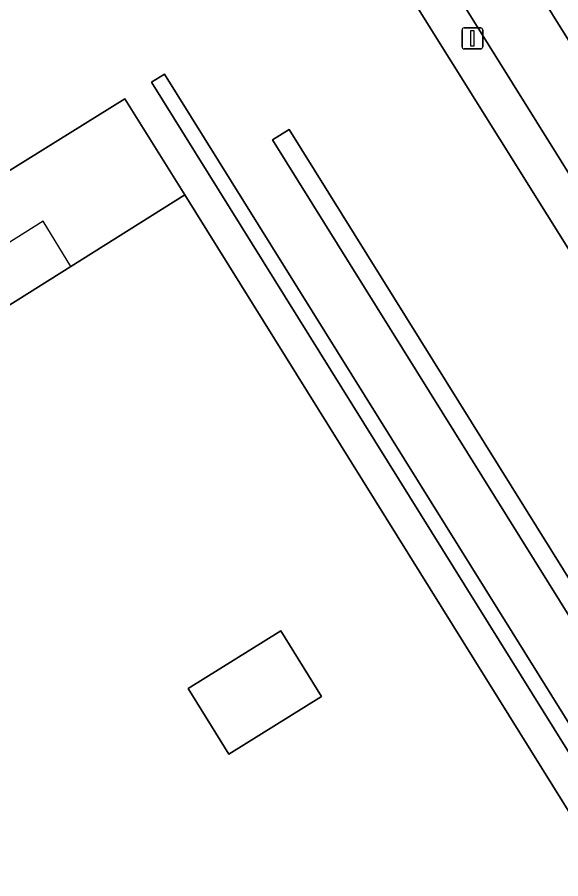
# Model space of a CAD drawing. Extents: x 159279 to 160377, y 384531 to 385888.
# Drawn here: x 159809.03 to 159834.9, y 385548.32 to 385589.32 of the extents above; entities that cross this region are included whole.
import ezdxf

# ---------------------------------------------------------------- set-up
doc = ezdxf.new("R2010")
doc.units = 0
for name, color, linetype in [('IMGEO_Berm_groen', 7, 'Continuous'), ('IMGEO_Erf', 7, 'Continuous'), ('IMGEO_Fietspad_gesloten', 7, 'Continuous'), ('IMGEO_Groenvoorziening', 7, 'Continuous'), ('IMGEO_Lichtmast', 7, 'Continuous'), ('IMGEO_Pand', 7, 'Continuous'), ('IMGEO_Pand_overbouw', 7, 'Continuous'), ('IMGEO_Voetpad_open', 7, 'Continuous')]:
    doc.layers.add(name, color=color, linetype=linetype)

msp = doc.modelspace()

# ---------------------------------------------------------------- linework, layer by layer
at = {"layer": 'IMGEO_Berm_groen'}
msp.add_lwpolyline([(159838.316, 385592.486), (159829.049, 385607.333), (159819.248, 385623.021), (159809.43, 385638.724), (159800.143, 385653.567), (159799.559, 385654.409), (159797.883, 385656.18), (159794.348, 385653.769), (159804.978, 385636.776), (159841.351, 385578.498), (159876.93, 385521.556), (159876.969, 385521.494)], dxfattribs=at)
at = {"layer": 'IMGEO_Erf'}
msp.add_lwpolyline([(159817.166, 385557.381), (159819.111, 385554.256), (159823.517, 385557), (159821.572, 385560.124)], close=True, dxfattribs=at)
at = {"layer": 'IMGEO_Fietspad_gesloten'}
msp.add_lwpolyline([(159683.485, 385818.555), (159695.188, 385802.278), (159729.815, 385750), (159737.215, 385738.828), (159738.844, 385736.282), (159769.444, 385687.297), (159773.292, 385681.136), (159801.995, 385635.214), (159838.479, 385576.785), (159874.063, 385519.7), (159876.93, 385521.556), (159841.351, 385578.498), (159804.978, 385636.776), (159794.348, 385653.769), (159776.137, 385682.914)], dxfattribs=at)
at = {"layer": 'IMGEO_Groenvoorziening'}
for points in [[(159836.594, 385576.197), (159818.175, 385605.648), (159817.354, 385606.96), (159816.163, 385608.864), (159810.814, 385605.553), (159813.698, 385600.882), (159777.394, 385578.184), (159777.319, 385577.896), (159778.966, 385578.836), (159784.696, 385582.109), (159786.464, 385583.19), (159794.33, 385588.001), (159800.999, 385577.268), (159814.157, 385585.444), (159817.007, 385580.869), (159857.359, 385516.083)], [(159858.625, 385516.869), (159815.419, 385586.228), (159816.042, 385586.615), (159859.253, 385517.259)], [(159861.565, 385518.692), (159821.19, 385583.496), (159821.971, 385583.983), (159862.345, 385519.176)]]:
    msp.add_lwpolyline(points, dxfattribs=at)
at = {"layer": 'IMGEO_Lichtmast'}
for p, q in [((159830.202, 385587.916), (159830.202, 385588.716)), ((159830.202, 385588.716), (159830.202, 385587.916)), ((159830.302, 385588.816), (159831.092, 385588.816)), ((159831.092, 385588.816), (159830.302, 385588.816)), ((159831.192, 385588.716), (159831.192, 385587.916)), ((159831.192, 385587.916), (159831.192, 385588.716)), ((159831.092, 385587.816), (159830.302, 385587.816)), ((159830.302, 385587.816), (159831.092, 385587.816))]:
    msp.add_line(p, q, dxfattribs=at)
msp.add_lwpolyline([(159830.622, 385588.691), (159830.772, 385588.691), (159830.772, 385587.941), (159830.622, 385587.941), (159830.622, 385588.691)], dxfattribs=at)
for centre, start, end in [((159830.302, 385588.716), 90, 180), ((159830.302, 385588.716), 90, 180), ((159831.092, 385588.716), 0, 90), ((159831.092, 385588.716), 360, 90), ((159830.302, 385587.916), 180, 270), ((159830.302, 385587.916), 180, 270), ((159831.092, 385587.916), 270, 0), ((159831.092, 385587.916), 270, 0)]:
    msp.add_arc(centre, 0.1, start, end, dxfattribs=at)
at = {"layer": 'IMGEO_Pand'}
for points in [[(159817.007, 385580.869), (159811.586, 385577.468), (159805.406, 385573.591), (159804.077, 385575.728), (159802.913, 385574.996), (159794.714, 385569.897), (159821.203, 385527.404), (159836.253, 385503.261), (159841.644, 385506.638), (159847.853, 385510.528), (159849.182, 385508.397), (159855.088, 385512.08), (159857.661, 385513.679), (159858.523, 385514.215), (159857.359, 385516.083)], [(159817.166, 385557.381), (159821.572, 385560.124), (159823.517, 385557), (159819.111, 385554.256)]]:
    msp.add_lwpolyline(points, close=True, dxfattribs=at)
at = {"layer": 'IMGEO_Pand_overbouw'}
msp.add_lwpolyline([(159810.262, 385579.613), (159804.077, 385575.728), (159805.406, 385573.591), (159811.586, 385577.468)], close=True, dxfattribs=at)
at = {"layer": 'IMGEO_Voetpad_open'}
for points in [[(159800.362, 385634.127), (159814.04, 385612.258), (159816.163, 385608.864), (159817.354, 385606.96), (159818.175, 385605.648), (159836.594, 385576.197), (159870.398, 385521.998), (159871.202, 385520.706), (159872.808, 385518.126), (159874.426, 385519.123), (159874.063, 385519.7), (159838.479, 385576.785), (159801.995, 385635.214)], [(159802.913, 385574.996), (159804.077, 385575.728), (159805.406, 385573.591), (159811.586, 385577.468), (159817.007, 385580.869), (159814.157, 385585.444), (159800.999, 385577.268), (159794.33, 385588.001), (159786.464, 385583.19), (159793.805, 385571.066), (159792.613, 385570.325), (159792.848, 385569.856), (159792.629, 385569.38), (159794.805, 385565.888), (159795.835, 385564.236), (159808.541, 385543.849)]]:
    msp.add_lwpolyline(points, dxfattribs=at)
msp.add_lwpolyline([(159862.893, 385518.297), (159862.345, 385519.176), (159821.971, 385583.983), (159821.19, 385583.496), (159861.565, 385518.692), (159859.253, 385517.259), (159816.042, 385586.615), (159815.419, 385586.228), (159858.625, 385516.869), (159859.738, 385515.081), (159858.486, 385512.329), (159862.879, 385505.031), (159865.014, 385514.814)], close=True, dxfattribs=at)

doc.saveas('drawing.dxf')
